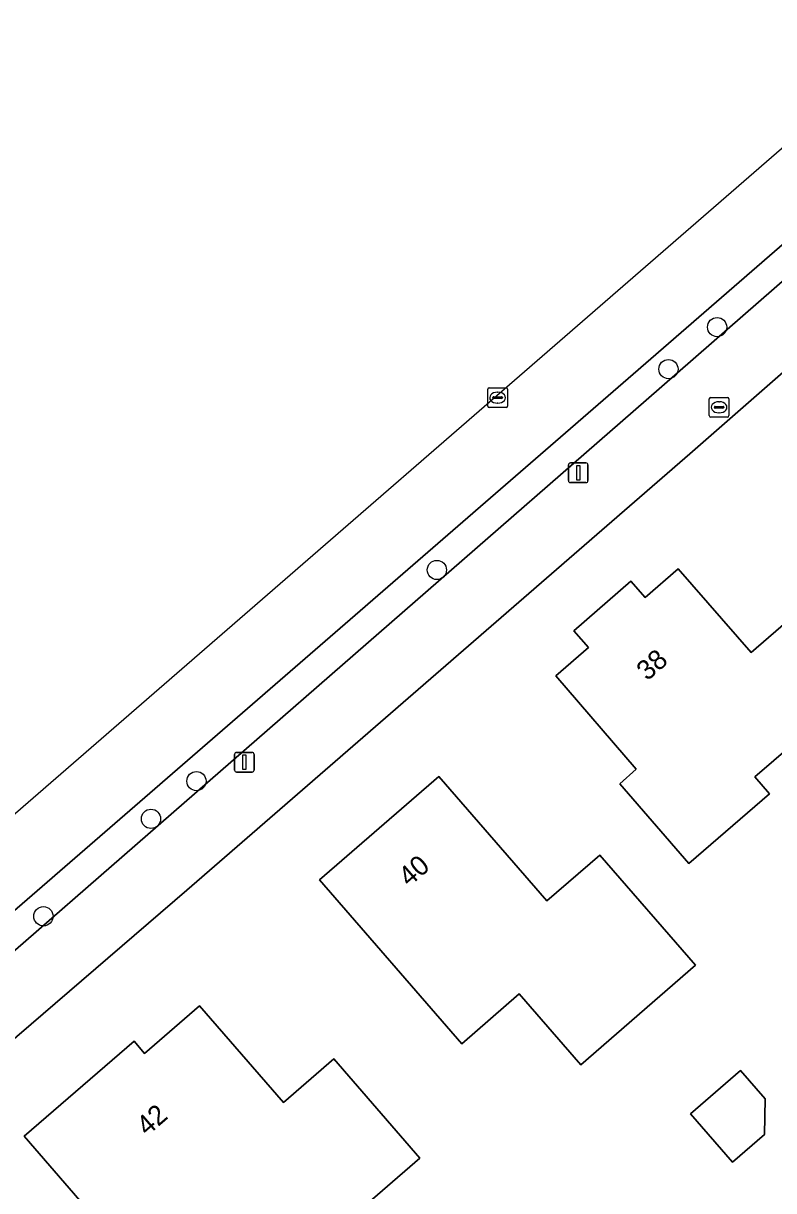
# Model space of a CAD drawing. Extents: x 155887 to 156869, y 383880 to 384678.
# Drawn here: x 156006.3 to 156044.5, y 384100.3 to 384159.7 of the extents above; entities that cross this region are included whole.
import ezdxf

# ---------------------------------------------------------------- set-up
doc = ezdxf.new("R2010")
doc.units = 0
for name, color, linetype in [('IMGEO_Boom', 7, 'Continuous'), ('IMGEO_Brandkraan', 7, 'Continuous'), ('IMGEO_Erf', 7, 'Continuous'), ('IMGEO_Lichtmast', 7, 'Continuous'), ('IMGEO_Pand', 7, 'Continuous'), ('IMGEO_Pand_nummerreeks', 7, 'Continuous'), ('IMGEO_Parkeervlak_open', 7, 'Continuous'), ('IMGEO_Rijbaan_lokaal_gesloten', 7, 'Continuous'), ('IMGEO_Rioolput', 7, 'Continuous'), ('IMGEO_Voetpad_open', 7, 'Continuous')]:
    doc.layers.add(name, color=color, linetype=linetype)

msp = doc.modelspace()

# ---------------------------------------------------------------- linework, layer by layer
at = {"layer": 'IMGEO_Boom'}
for centre in [(156041.583, 384144.209), (156039.109, 384142.072), (156027.339, 384131.855), (156015.114, 384121.113), (156012.803, 384119.194), (156007.335, 384114.238)]:
    msp.add_circle(centre, 0.489, dxfattribs=at)
at = {"layer": 'IMGEO_Brandkraan'}
for p, q in [((156041.184, 384139.704), (156041.184, 384140.556)), ((156041.259, 384140.63), (156042.111, 384140.63)), ((156041.486, 384140.173), (156041.884, 384140.173)), ((156041.672, 384140.41), (156041.697, 384140.41)), ((156042.185, 384140.556), (156042.185, 384139.704)), ((156042.111, 384139.63), (156041.259, 384139.63)), ((156041.443, 384140.124), (156041.443, 384140.136)), ((156041.881, 384140.087), (156041.483, 384140.087)), ((156041.695, 384139.85), (156041.67, 384139.85)), ((156041.927, 384140.136), (156041.927, 384140.124))]:
    msp.add_line(p, q, dxfattribs=at)
for points in [[(156041.184, 384139.704), (156041.184, 384140.556)], [(156041.259, 384140.63), (156042.111, 384140.63)], [(156042.185, 384140.556), (156042.185, 384139.704)], [(156042.111, 384139.63), (156041.259, 384139.63)]]:
    msp.add_lwpolyline(points, dxfattribs=at)
for centre, radius, start, end in [((156041.261, 384140.554), 0.0765, 91.55205, 178.44795), ((156041.261, 384140.554), 0.0765, 91.55205, 178.44795), ((156041.483, 384140.133), 0.0403, 85.87752, 175.75265), ((156041.888, 384140.135), 0.0386, 1.73085, 96.63898), ((156042.109, 384140.554), 0.0765, 1.55205, 88.44795), ((156042.109, 384140.554), 0.0765, 1.55205, 88.44795), ((156041.261, 384139.706), 0.0765, 181.55205, 268.44795), ((156041.261, 384139.706), 0.0765, 181.55205, 268.44795), ((156041.48, 384140.123), 0.0366, 178.93798, 274.71019), ((156041.884, 384140.13), 0.043, 264.86636, 352.45326), ((156042.109, 384139.706), 0.0765, 271.55205, 358.44795), ((156042.109, 384139.706), 0.0765, 271.55205, 358.44795)]:
    msp.add_arc(centre, radius, start, end, dxfattribs=at)
for centre, major_axis, ratio, start_param, end_param in [((156041.671, 384140.13), (-0.387, 0.002), 0.722429, 4.712389, 7.853982), ((156041.696, 384140.13), (-0.39, 0.002), 0.717154, 1.570796, 4.712389)]:
    msp.add_ellipse(centre, major_axis=major_axis, ratio=ratio, start_param=start_param, end_param=end_param, dxfattribs=at)
at = {"layer": 'IMGEO_Erf'}
msp.add_lwpolyline([(156053.505, 384149.41), (156040.198, 384137.755), (156014.631, 384115.561), (156000, 384102.992)], dxfattribs=at)
for points in [[(156048.113, 384121.597), (156046.28, 384123.72), (156043.505, 384121.324), (156044.251, 384120.459), (156040.149, 384116.917), (156036.639, 384120.981), (156037.473, 384121.726), (156033.379, 384126.47), (156035.041, 384127.914), (156034.303, 384128.763), (156037.204, 384131.284), (156037.93, 384130.448), (156039.612, 384131.91), (156043.311, 384127.654), (156046.703, 384130.589), (156051.884, 384124.589), (156051.656, 384124.392), (156051.525, 384124.544)], [(156034.662, 384106.676), (156031.517, 384110.29), (156028.599, 384107.75), (156021.363, 384116.088), (156027.432, 384121.355), (156032.933, 384115.016), (156035.614, 384117.349), (156040.489, 384111.748)], [(156018.63, 384095.142), (156015.879, 384098.319), (156012.774, 384095.631), (156006.36, 384103.049), (156011.945, 384107.878), (156012.481, 384107.258), (156015.278, 384109.676), (156019.537, 384104.767), (156022.091, 384106.982), (156026.467, 384101.929)], [(156042.362, 384101.727), (156040.226, 384104.181), (156042.771, 384106.396), (156044.023, 384104.957), (156043.985, 384103.14)]]:
    msp.add_lwpolyline(points, close=True, dxfattribs=at)
at = {"layer": 'IMGEO_Lichtmast'}
for p, q in [((156034.027, 384136.4), (156034.027, 384137.2)), ((156034.027, 384137.2), (156034.027, 384136.4)), ((156034.127, 384137.3), (156034.917, 384137.3)), ((156034.917, 384137.3), (156034.127, 384137.3)), ((156035.017, 384137.2), (156035.017, 384136.4)), ((156035.017, 384136.4), (156035.017, 384137.2)), ((156034.917, 384136.3), (156034.127, 384136.3)), ((156034.127, 384136.3), (156034.917, 384136.3)), ((156017.058, 384121.676), (156017.058, 384122.476)), ((156017.058, 384122.476), (156017.058, 384121.676)), ((156017.158, 384122.576), (156017.948, 384122.576)), ((156017.948, 384122.576), (156017.158, 384122.576)), ((156018.048, 384122.476), (156018.048, 384121.676)), ((156018.048, 384121.676), (156018.048, 384122.476)), ((156017.948, 384121.576), (156017.158, 384121.576)), ((156017.158, 384121.576), (156017.948, 384121.576))]:
    msp.add_line(p, q, dxfattribs=at)
for points in [[(156034.447, 384137.175), (156034.597, 384137.175), (156034.597, 384136.425), (156034.447, 384136.425), (156034.447, 384137.175)], [(156017.478, 384122.451), (156017.628, 384122.451), (156017.628, 384121.701), (156017.478, 384121.701), (156017.478, 384122.451)]]:
    msp.add_lwpolyline(points, dxfattribs=at)
for centre, start, end in [((156034.127, 384137.2), 90, 180), ((156034.127, 384137.2), 90, 180), ((156034.917, 384137.2), 0, 90), ((156034.917, 384137.2), 360, 90), ((156034.127, 384136.4), 180, 270), ((156034.127, 384136.4), 180, 270), ((156034.917, 384136.4), 270, 0), ((156034.917, 384136.4), 270, 0), ((156017.158, 384122.476), 90, 180), ((156017.158, 384122.476), 90, 180), ((156017.948, 384122.476), 0, 90), ((156017.948, 384122.476), 360, 90), ((156017.158, 384121.676), 180, 270), ((156017.158, 384121.676), 180, 270), ((156017.948, 384121.676), 270, 0), ((156017.948, 384121.676), 270, 0)]:
    msp.add_arc(centre, 0.1, start, end, dxfattribs=at)
at = {"layer": 'IMGEO_Pand'}
for points in [[(156040.149, 384116.917), (156044.251, 384120.459), (156043.505, 384121.324), (156046.28, 384123.72), (156048.113, 384121.597), (156051.525, 384124.544), (156051.656, 384124.392), (156051.884, 384124.589), (156046.703, 384130.589), (156043.311, 384127.654), (156039.612, 384131.91), (156037.93, 384130.448), (156037.204, 384131.284), (156034.303, 384128.763), (156035.041, 384127.914), (156033.379, 384126.47), (156037.473, 384121.726), (156036.639, 384120.981)], [(156034.662, 384106.676), (156040.489, 384111.748), (156035.614, 384117.349), (156032.933, 384115.016), (156027.432, 384121.355), (156021.363, 384116.088), (156028.599, 384107.75), (156031.517, 384110.29)], [(156018.63, 384095.142), (156026.467, 384101.929), (156022.091, 384106.982), (156019.537, 384104.767), (156015.278, 384109.676), (156012.481, 384107.258), (156011.945, 384107.878), (156006.36, 384103.049), (156012.774, 384095.631), (156015.879, 384098.319)], [(156042.362, 384101.727), (156043.985, 384103.14), (156044.023, 384104.957), (156042.771, 384106.396), (156040.226, 384104.181)]]:
    msp.add_lwpolyline(points, close=True, dxfattribs=at)
at = {"layer": 'IMGEO_Parkeervlak_open'}
msp.add_lwpolyline([(155960.096, 384074.77), (155961.077, 384073.632), (155986.803, 384096.014), (156000, 384107.534), (156002.735, 384109.772), (156037.984, 384140.492), (156053.511, 384154.06), (156081.118, 384178.034), (156143.773, 384232.361), (156142.785, 384233.533), (156142.141, 384232.995), (156099.166, 384195.602), (156079.587, 384178.584), (156052.579, 384155.078), (156037.058, 384141.597), (156000, 384109.463), (155985.962, 384097.201)], close=True, dxfattribs=at)
at = {"layer": 'IMGEO_Rijbaan_lokaal_gesloten'}
for points in [[(155907.433, 384029.675), (155909.319, 384031.277), (155909.631, 384030.905), (155910.175, 384031.412), (155952.631, 384068.293), (155956.757, 384071.856), (155957.105, 384072.157), (155957.683, 384072.628), (155960.096, 384074.77), (155985.962, 384097.201), (156000, 384109.463), (156037.058, 384141.597), (156052.579, 384155.078), (156079.587, 384178.584), (156099.166, 384195.602), (156142.141, 384232.995)], [(156095.759, 384197.457), (156097.194, 384195.783), (156094.177, 384193.174), (156092.743, 384194.839), (156092.743, 384194.839), (156050.552, 384158.217), (156050.552, 384158.217), (156051.983, 384156.528), (156049.02, 384153.921), (156047.548, 384155.61), (156047.548, 384155.61), (156003.602, 384117.465)]]:
    msp.add_lwpolyline(points, dxfattribs=at)
at = {"layer": 'IMGEO_Rioolput'}
for p, q in [((156029.925, 384140.194), (156029.925, 384141.046)), ((156030, 384141.12), (156030.852, 384141.12)), ((156030.413, 384140.9), (156030.438, 384140.9)), ((156030.926, 384141.046), (156030.926, 384140.194)), ((156030.184, 384140.614), (156030.184, 384140.626)), ((156030.622, 384140.577), (156030.224, 384140.577)), ((156030.227, 384140.663), (156030.625, 384140.663)), ((156030.436, 384140.34), (156030.411, 384140.34)), ((156030.668, 384140.626), (156030.668, 384140.614)), ((156030.852, 384140.12), (156030, 384140.12))]:
    msp.add_line(p, q, dxfattribs=at)
for points in [[(156029.925, 384140.194), (156029.925, 384141.046)], [(156030, 384141.12), (156030.852, 384141.12)], [(156030.926, 384141.046), (156030.926, 384140.194)], [(156030.852, 384140.12), (156030, 384140.12)]]:
    msp.add_lwpolyline(points, dxfattribs=at)
for centre, radius, start, end in [((156030.002, 384141.044), 0.0765, 91.55205, 178.44795), ((156030.002, 384141.044), 0.0765, 91.55205, 178.44795), ((156030.85, 384141.044), 0.0765, 1.55205, 88.44795), ((156030.85, 384141.044), 0.0765, 1.55205, 88.44795), ((156030.002, 384140.196), 0.0765, 181.55205, 268.44795), ((156030.002, 384140.196), 0.0765, 181.55205, 268.44795), ((156030.224, 384140.623), 0.0403, 85.87752, 175.75265), ((156030.221, 384140.613), 0.0366, 178.93798, 274.71019), ((156030.625, 384140.62), 0.043, 264.86636, 352.45326), ((156030.629, 384140.625), 0.0386, 1.73085, 96.63898), ((156030.85, 384140.196), 0.0765, 271.55205, 358.44795), ((156030.85, 384140.196), 0.0765, 271.55205, 358.44795)]:
    msp.add_arc(centre, radius, start, end, dxfattribs=at)
for centre, major_axis, ratio, start_param, end_param in [((156030.412, 384140.62), (-0.387, 0.002), 0.722429, 4.712389, 7.853982), ((156030.437, 384140.62), (-0.39, 0.002), 0.717154, 1.570796, 4.712389)]:
    msp.add_ellipse(centre, major_axis=major_axis, ratio=ratio, start_param=start_param, end_param=end_param, dxfattribs=at)
at = {"layer": 'IMGEO_Voetpad_open'}
msp.add_lwpolyline([(156142.785, 384233.533), (156143.773, 384232.361), (156081.118, 384178.034), (156053.511, 384154.06), (156037.984, 384140.492), (156002.735, 384109.772), (156000, 384107.534), (155986.803, 384096.014), (155961.077, 384073.632), (155962.058, 384072.496), (155959.065, 384069.867), (155960.32, 384068.383), (155963.356, 384071.023), (155988.995, 384093.32), (156000, 384102.992), (156014.631, 384115.561), (156040.198, 384137.755), (156053.505, 384149.41), (156055.794, 384151.364), (156083.269, 384175.304)], dxfattribs=at)

# ---------------------------------------------------------------- texts
at = {"layer": 'IMGEO_Pand_nummerreeks'}
for s, rotation, p in [('38', 41.11361, (156038.032, 384126.177)), ('40', 40.95318, (156025.925, 384115.705)), ('42', 40.84334, (156012.604, 384103.029))]:
    msp.add_text(s, height=1, rotation=rotation, dxfattribs=at).set_placement(p)

doc.saveas('drawing.dxf')
